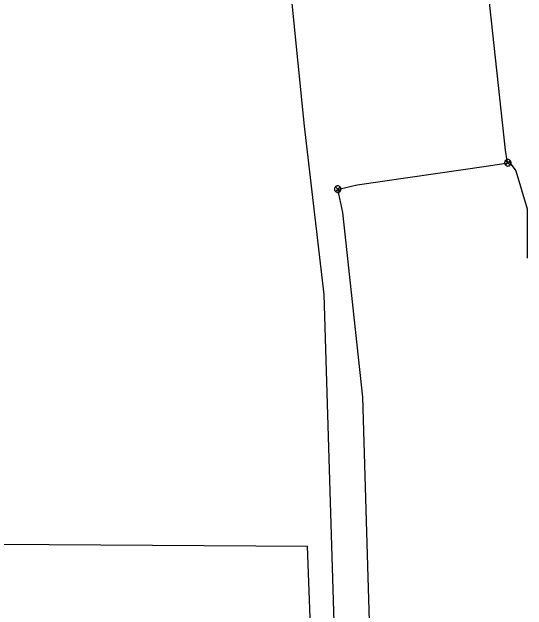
# Model space of a CAD drawing. Extents: x 596028 to 606371, y 330010 to 403088.
# Drawn here: x 602498 to 603017, y 363409 to 364012 of the extents above; entities that cross this region are included whole.
import ezdxf

# ---------------------------------------------------------------- set-up
doc = ezdxf.new("R2010")
doc.units = 0
for name, color, linetype in [('E_FTMS', 7, 'Continuous'), ('E_FTMS_Conduit', 7, 'Continuous'), ('E_UTL_E_UG', 7, 'Continuous'), ('E_UTL_FO_UG_QWEST', 7, 'Continuous')]:
    doc.layers.add(name, color=color, linetype=linetype)

msp = doc.modelspace()

# ---------------------------------------------------------------- linework, layer by layer
at = {"layer": 'E_FTMS'}
for points in [[(603000.94, 363859.81), (603000.88, 363860.44), (603000.71, 363861.04), (603000.42, 363861.6), (603000.03, 363862.09), (602999.56, 363862.5), (602999.01, 363862.81), (602998.42, 363863.02), (602997.8, 363863.11), (602997.17, 363863.08), (602996.56, 363862.93), (602995.99, 363862.67), (602995.48, 363862.31), (602995.05, 363861.85), (602994.71, 363861.32), (602994.48, 363860.74), (602994.36, 363860.13), (602994.36, 363859.5), (602994.48, 363858.88), (602994.71, 363858.3), (602995.05, 363857.77), (602995.48, 363857.32), (602995.99, 363856.95), (602996.56, 363856.69), (602997.17, 363856.55), (602997.8, 363856.52), (602998.42, 363856.61), (602999.01, 363856.81), (602999.56, 363857.12), (603000.03, 363857.54), (603000.42, 363858.03), (603000.71, 363858.59), (603000.88, 363859.19), (603000.94, 363859.81)], [(602999.91, 363862.15), (602995.3, 363857.49)], [(602995.3, 363862.1), (602999.95, 363857.45)], [(602829.51, 363833.28), (602829.45, 363833.91), (602829.28, 363834.51), (602828.99, 363835.07), (602828.6, 363835.56), (602828.13, 363835.97), (602827.59, 363836.28), (602826.99, 363836.49), (602826.37, 363836.58), (602825.74, 363836.55), (602825.13, 363836.4), (602824.56, 363836.14), (602824.05, 363835.78), (602823.62, 363835.32), (602823.28, 363834.79), (602823.05, 363834.21), (602822.93, 363833.6), (602822.93, 363832.97), (602823.05, 363832.35), (602823.28, 363831.77), (602823.62, 363831.24), (602824.05, 363830.79), (602824.56, 363830.42), (602825.13, 363830.16), (602825.74, 363830.02), (602826.37, 363829.99), (602826.99, 363830.08), (602827.59, 363830.28), (602828.13, 363830.59), (602828.6, 363831.01), (602828.99, 363831.5), (602829.28, 363832.06), (602829.45, 363832.66), (602829.51, 363833.28)], [(602828.48, 363835.62), (602823.87, 363830.96)], [(602823.87, 363835.57), (602828.52, 363830.92)]]:
    msp.add_lwpolyline(points, dxfattribs=at)
at = {"layer": 'E_FTMS_Conduit'}
for points in [[(602862.73, 362574), (602864.84, 362795.21), (602869.07, 363042.13), (602856.75, 363442.42), (602851.42, 363623.72), (602831.32, 363809.64), (602826.21, 363833.28), (602828.49, 363833.62), (602845.8, 363837.45), (602975.72, 363856.3), (602995.75, 363859.34), (602997.64, 363859.81), (602996.87, 363861.86), (602995.19, 363872.42), (602966.87, 364136.29), (602936.7, 364419.98), (602908.23, 364700.71), (602885.97, 364985.71), (602885.53, 365249.18)], [(602999.06, 363860.66), (603005.75, 363851.73), (603017.02, 363813.49), (603017.02, 363763.81)]]:
    msp.add_lwpolyline(points, dxfattribs=at)
at = {"layer": 'E_UTL_E_UG'}
msp.add_line((602145.45, 363477.79), (602795.72, 363473.54), dxfattribs=at)
msp.add_lwpolyline([(602806.56, 363131.66), (602804.3, 363238.89), (602795.72, 363473.54)], dxfattribs=at)
at = {"layer": 'E_UTL_FO_UG_QWEST'}
msp.add_lwpolyline([(602822.05, 362549.25), (602828.95, 362701.86), (602830.3, 363140.61), (602824.69, 363330.76), (602824.69, 363330.79), (602812.45, 363727.22), (602792.64, 363896.81), (602779.99, 364023.79), (602767.65, 364151.1), (602751.22, 364290.7), (602741.34, 364403.56), (602724.44, 364576.29), (602692.96, 364872.73), (602674.93, 365046.17), (602663.52, 365177.69), (602650.65, 365285.28), (602624.99, 365493.92), (602600.52, 365590.88)], dxfattribs=at)

doc.saveas('drawing.dxf')
